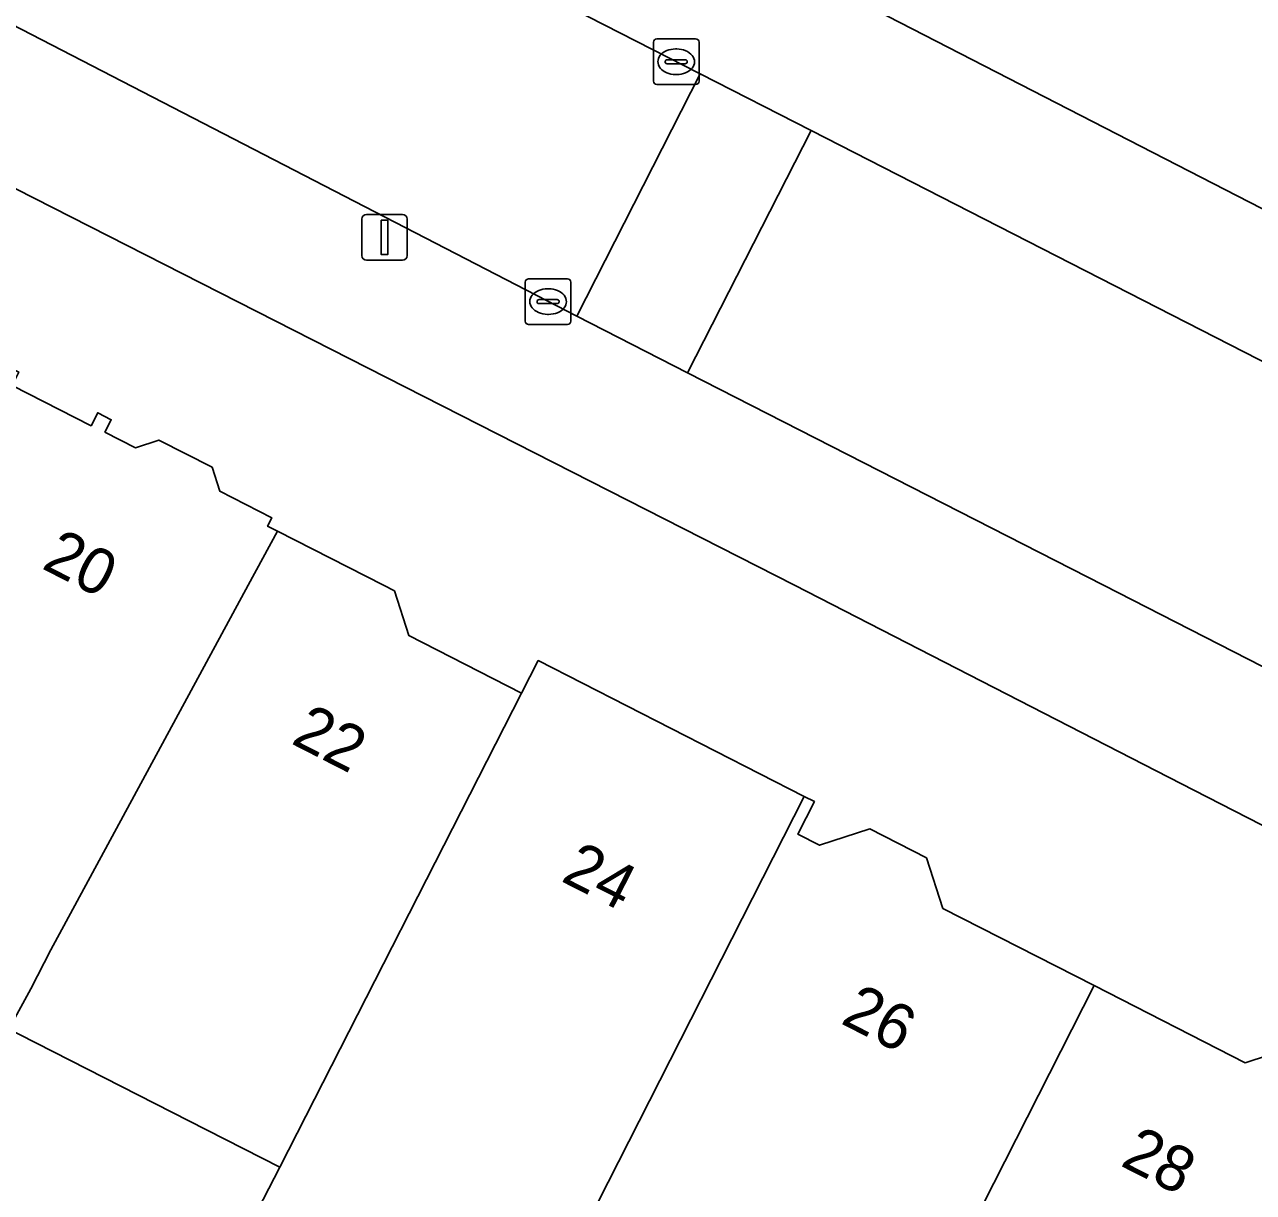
# Model space of a CAD drawing. Extents: x 160349 to 161355, y 381727 to 382854.
# Drawn here: x 161083.06 to 161109.99, y 382486.7 to 382512.28 of the extents above; entities that cross this region are included whole.
import ezdxf

# ---------------------------------------------------------------- set-up
doc = ezdxf.new("R2010")
doc.units = 0
for name, color, linetype in [('IMGEO_Erf', 7, 'Continuous'), ('IMGEO_Groenvoorziening', 7, 'Continuous'), ('IMGEO_Kolk', 7, 'Continuous'), ('IMGEO_Lichtmast', 7, 'Continuous'), ('IMGEO_Pand', 7, 'Continuous'), ('IMGEO_Pand_nummerreeks', 7, 'Continuous'), ('IMGEO_Rijbaan_lokaal_open', 7, 'Continuous'), ('IMGEO_Voetpad_open', 7, 'Continuous')]:
    doc.layers.add(name, color=color, linetype=linetype)

msp = doc.modelspace()

# ---------------------------------------------------------------- linework, layer by layer
at = {"layer": 'IMGEO_Erf'}
for points in [[(161176.806, 382450.653), (161181.334, 382458.271), (161172.317, 382462.918), (161108.683, 382495.516), (161099.929, 382500), (161012.985, 382544.253), (161000, 382518.799), (160994.735, 382508.495), (160993.429, 382505.939), (160990.394, 382500), (160986.05, 382491.5), (161000, 382484.289), (161067.487, 382449.539)], [(161082.786, 382504.381), (161084.52, 382503.496), (161084.665, 382503.779), (161084.961, 382503.627), (161084.823, 382503.357), (161085.493, 382503.015), (161086.003, 382503.181), (161087.169, 382502.586), (161087.339, 382502.062), (161088.478, 382501.48), (161088.386, 382501.296), (161088.603, 382501.185), (161090.927, 382500), (161091.164, 382499.879), (161091.481, 382498.899), (161093.949, 382497.639), (161094.315, 382498.353), (161100.145, 382495.376), (161100.367, 382495.263), (161100.003, 382494.55), (161100.479, 382494.307), (161101.579, 382494.663), (161102.825, 382494.027), (161103.183, 382492.921), (161106.495, 382491.23), (161109.802, 382489.542), (161110.852, 382489.882)], [(161082.816, 382475.78), (161083.101, 382476.338), (161084.044, 382478.185), (161084.68, 382479.43), (161088.505, 382477.477), (161087.869, 382476.232), (161086.926, 382474.385), (161086.877, 382474.289), (161088.928, 382473.238), (161094.57, 382470.348), (161098.868, 382478.739), (161097.015, 382479.685), (161098.132, 382481.884), (161098.929, 382481.477), (161099.971, 382483.528), (161101.026, 382482.989), (161101.322, 382483.568), (161095.618, 382486.48), (161093.89, 382483.096), (161088.048, 382486.079), (161088.651, 382487.252), (161086.657, 382488.27), (161082.953, 382490.161)]]:
    msp.add_lwpolyline(points, dxfattribs=at)
at = {"layer": 'IMGEO_Groenvoorziening'}
msp.add_lwpolyline([(161117.264, 382527.366), (161113.116, 382529.676), (161112.282, 382530.14), (161112.031, 382530.28), (161111.663, 382530.343), (161110.935, 382530.21), (161110.566, 382530.26), (161110.063, 382530.468), (161099.319, 382536.014), (161096.814, 382537.521), (161095.719, 382538.315), (161093.303, 382533.644), (161108.286, 382525.274), (161101.71, 382512.598), (161112.273, 382507.176)], dxfattribs=at)
at = {"layer": 'IMGEO_Kolk'}
for p, q in [((161096.913, 382511.97), (161097.765, 382511.97)), ((161096.838, 382511.044), (161096.838, 382511.896)), ((161097.326, 382511.75), (161097.351, 382511.75)), ((161097.839, 382511.896), (161097.839, 382511.044)), ((161097.097, 382511.464), (161097.097, 382511.476)), ((161097.535, 382511.427), (161097.137, 382511.427)), ((161097.14, 382511.513), (161097.538, 382511.513)), ((161097.581, 382511.476), (161097.581, 382511.464)), ((161097.349, 382511.19), (161097.324, 382511.19)), ((161097.765, 382510.97), (161096.913, 382510.97)), ((161094.031, 382505.79), (161094.031, 382506.642)), ((161094.106, 382506.716), (161094.958, 382506.716)), ((161095.032, 382506.642), (161095.032, 382505.79)), ((161094.519, 382506.496), (161094.544, 382506.496)), ((161094.29, 382506.21), (161094.29, 382506.222)), ((161094.728, 382506.173), (161094.33, 382506.173)), ((161094.333, 382506.259), (161094.731, 382506.259)), ((161094.774, 382506.222), (161094.774, 382506.21)), ((161094.542, 382505.936), (161094.517, 382505.936)), ((161094.958, 382505.716), (161094.106, 382505.716))]:
    msp.add_line(p, q, dxfattribs=at)
for points in [[(161096.913, 382511.97), (161097.765, 382511.97)], [(161096.838, 382511.044), (161096.838, 382511.896)], [(161097.839, 382511.896), (161097.839, 382511.044)], [(161097.765, 382510.97), (161096.913, 382510.97)], [(161094.031, 382505.79), (161094.031, 382506.642)], [(161094.106, 382506.716), (161094.958, 382506.716)], [(161095.032, 382506.642), (161095.032, 382505.79)], [(161094.958, 382505.716), (161094.106, 382505.716)]]:
    msp.add_lwpolyline(points, dxfattribs=at)
for centre, radius, start, end in [((161096.915, 382511.894), 0.0765, 91.552, 178.448), ((161096.915, 382511.894), 0.0765, 91.552, 178.448), ((161097.763, 382511.894), 0.0765, 1.552, 88.448), ((161097.763, 382511.894), 0.0765, 1.552, 88.448), ((161097.137, 382511.473), 0.0403, 85.8775, 175.7526), ((161097.134, 382511.463), 0.0366, 178.938, 274.7102), ((161097.538, 382511.47), 0.043, 264.8664, 352.4533), ((161097.542, 382511.475), 0.0386, 1.7309, 96.639), ((161096.915, 382511.046), 0.0765, 181.552, 268.448), ((161096.915, 382511.046), 0.0765, 181.552, 268.448), ((161097.763, 382511.046), 0.0765, 271.552, 358.448), ((161097.763, 382511.046), 0.0765, 271.552, 358.448), ((161094.108, 382506.64), 0.0765, 91.552, 178.448), ((161094.108, 382506.64), 0.0765, 91.552, 178.448), ((161094.956, 382506.64), 0.0765, 1.552, 88.448), ((161094.956, 382506.64), 0.0765, 1.552, 88.448), ((161094.33, 382506.219), 0.0403, 85.8775, 175.7526), ((161094.327, 382506.209), 0.0366, 178.938, 274.7102), ((161094.731, 382506.216), 0.043, 264.8664, 352.4533), ((161094.735, 382506.221), 0.0386, 1.7309, 96.639), ((161094.108, 382505.792), 0.0765, 181.552, 268.448), ((161094.108, 382505.792), 0.0765, 181.552, 268.448), ((161094.956, 382505.792), 0.0765, 271.552, 358.448), ((161094.956, 382505.792), 0.0765, 271.552, 358.448)]:
    msp.add_arc(centre, radius, start, end, dxfattribs=at)
for centre, major_axis, ratio, start_param, end_param in [((161097.325, 382511.47), (-0.387, 0.002), 0.722429, 4.712389, 7.853982), ((161097.35, 382511.47), (-0.39, 0.002), 0.717154, 1.570796, 4.712389), ((161094.518, 382506.216), (-0.387, 0.002), 0.722429, 4.712389, 7.853982), ((161094.543, 382506.216), (-0.39, 0.002), 0.717154, 1.570796, 4.712389)]:
    msp.add_ellipse(centre, major_axis=major_axis, ratio=ratio, start_param=start_param, end_param=end_param, dxfattribs=at)
at = {"layer": 'IMGEO_Lichtmast'}
for p, q in [((161090.452, 382507.223), (161090.452, 382508.023)), ((161090.452, 382508.023), (161090.452, 382507.223)), ((161090.552, 382508.123), (161091.342, 382508.123)), ((161091.342, 382508.123), (161090.552, 382508.123)), ((161091.442, 382508.023), (161091.442, 382507.223)), ((161091.442, 382507.223), (161091.442, 382508.023)), ((161091.342, 382507.123), (161090.552, 382507.123)), ((161090.552, 382507.123), (161091.342, 382507.123))]:
    msp.add_line(p, q, dxfattribs=at)
msp.add_lwpolyline([(161090.872, 382507.998), (161091.022, 382507.998), (161091.022, 382507.248), (161090.872, 382507.248), (161090.872, 382507.998)], dxfattribs=at)
for centre, start, end in [((161090.552, 382508.023), 90, 180), ((161090.552, 382508.023), 90, 180), ((161091.342, 382508.023), 0, 90), ((161091.342, 382508.023), 360, 90), ((161090.552, 382507.223), 180, 270), ((161090.552, 382507.223), 180, 270), ((161091.342, 382507.223), 270, 0), ((161091.342, 382507.223), 270, 0)]:
    msp.add_arc(centre, 0.1, start, end, dxfattribs=at)
at = {"layer": 'IMGEO_Pand'}
for points in [[(161087.961, 382500), (161088.603, 382501.185), (161088.386, 382501.296), (161088.478, 382501.48), (161087.339, 382502.062), (161087.169, 382502.586), (161086.003, 382503.181), (161085.493, 382503.015), (161084.823, 382503.357), (161084.961, 382503.627), (161084.665, 382503.779), (161084.52, 382503.496), (161082.786, 382504.381), (161082.935, 382504.673), (161082.639, 382504.825), (161082.477, 382504.565), (161080.14, 382500), (161075.859, 382491.634), (161078.99, 382490.036), (161079.528, 382491.09), (161082.372, 382489.638), (161082.72, 382490.28), (161083.198, 382491.163), (161083.638, 382492.017)], [(161093.949, 382497.639), (161091.481, 382498.899), (161091.164, 382499.879), (161090.927, 382500), (161088.603, 382501.185), (161087.961, 382500), (161083.638, 382492.017), (161083.198, 382491.163), (161082.72, 382490.28), (161082.953, 382490.161), (161086.657, 382488.27), (161088.651, 382487.252)], [(161100.145, 382495.376), (161094.315, 382498.353), (161093.949, 382497.639), (161088.651, 382487.252), (161088.048, 382486.079), (161093.89, 382483.096), (161095.618, 382486.48)], [(161106.495, 382491.23), (161103.183, 382492.921), (161102.825, 382494.027), (161101.579, 382494.663), (161100.479, 382494.307), (161100.003, 382494.55), (161100.367, 382495.263), (161100.145, 382495.376), (161095.618, 382486.48), (161101.322, 382483.568), (161102.339, 382483.049)], [(161113.475, 382488.609), (161113.342, 382488.677), (161112.963, 382487.935), (161112.273, 382488.287), (161112.227, 382489.18), (161110.852, 382489.882), (161109.802, 382489.542), (161106.495, 382491.23), (161102.339, 382483.049), (161102.652, 382482.889), (161108.924, 382479.687)]]:
    msp.add_lwpolyline(points, close=True, dxfattribs=at)
at = {"layer": 'IMGEO_Rijbaan_lokaal_open'}
for points in [[(161074.406, 382523.43), (161048.758, 382536.613), (161046.029, 382531.269), (161095.158, 382505.896), (161097.867, 382511.204), (161085.259, 382517.648), (161085.155, 382517.695)], [(161100.297, 382509.962), (161097.867, 382511.204), (161095.158, 382505.896), (161097.588, 382504.655)]]:
    msp.add_lwpolyline(points, close=True, dxfattribs=at)
msp.add_lwpolyline([(161131.012, 382494.276), (161119.821, 382500), (161110.42, 382504.788), (161100.297, 382509.962), (161097.588, 382504.655), (161106.7, 382500), (161119.365, 382493.53), (161148.828, 382478.38), (161151.487, 382483.659), (161141.455, 382488.817)], dxfattribs=at)
at = {"layer": 'IMGEO_Voetpad_open'}
msp.add_lwpolyline([(161119.365, 382493.53), (161106.7, 382500), (161097.588, 382504.655), (161095.158, 382505.896), (161046.029, 382531.269), (161043.594, 382532.527), (161020.756, 382543.905), (161014.7, 382547.299), (161012.985, 382544.253), (161099.929, 382500), (161108.683, 382495.516), (161172.317, 382462.918), (161181.334, 382458.271), (161182.79, 382460.907), (161172.913, 382465.995), (161151.275, 382477.122), (161148.828, 382478.38)], close=True, dxfattribs=at)
for points in [[(161085.259, 382517.648), (161097.867, 382511.204), (161100.297, 382509.962), (161110.42, 382504.788), (161119.821, 382500), (161131.012, 382494.276)], [(161135.718, 382495.239), (161135.382, 382495.314), (161133.589, 382496.234), (161129.715, 382498.223), (161128.204, 382498.998), (161126.253, 382500), (161118.887, 382503.781), (161117.716, 382504.382), (161112.273, 382507.176), (161101.71, 382512.598)]]:
    msp.add_lwpolyline(points, dxfattribs=at)

# ---------------------------------------------------------------- texts
at = {"layer": 'IMGEO_Pand_nummerreeks'}
for s, rotation, p in [('20', 332.9965, (161083.41, 382500.383)), ('22', 332.9621, (161088.874, 382496.547)), ('24', 333.0382, (161094.788, 382493.532)), ('26', 333.0366, (161100.915, 382490.416)), ('28', 333.0366, (161107.044, 382487.299))]:
    msp.add_text(s, height=1, rotation=rotation, dxfattribs=at).set_placement(p)

doc.saveas('drawing.dxf')
